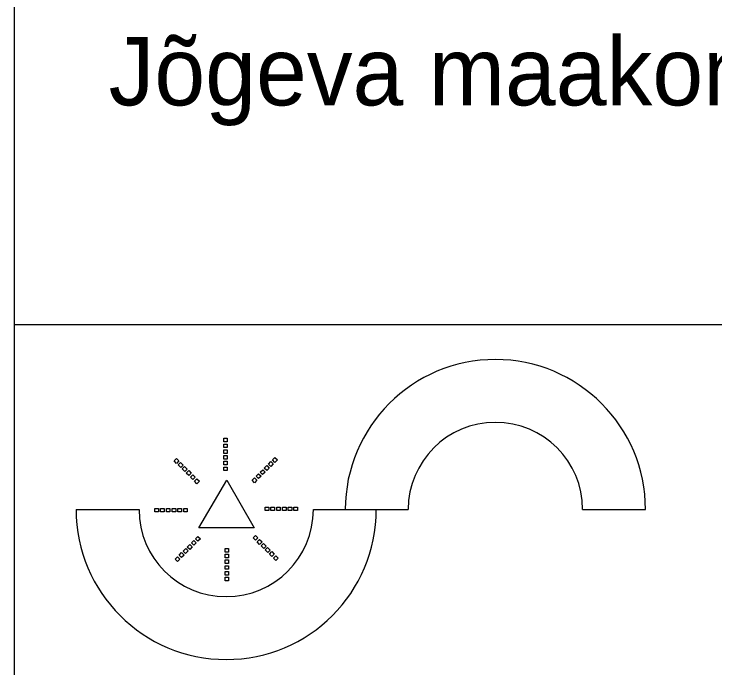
# Model space of a CAD drawing. Extents: x 700746 to 706058, y 6570320 to 6580460.
# Drawn here: x 705246.8 to 705298.1, y 6575553.6 to 6575601.4 of the extents above; entities that cross this region are included whole.
import ezdxf

# ---------------------------------------------------------------- set-up
doc = ezdxf.new("R2010")
doc.units = 0
doc.layers.add('VORMISTUS', color=7, linetype='Continuous')

msp = doc.modelspace()

# ---------------------------------------------------------------- linework, layer by layer
at = {"layer": 'VORMISTUS'}
for p, q in [((705251.374, 6575565.171), (705251.415, 6575565.171)), ((705251.415, 6575565.171), (705255.976, 6575565.171)), ((705268.732, 6575565.171), (705273.334, 6575565.171)), ((705271.062, 6575565.171), (705271.104, 6575565.171)), ((705271.104, 6575565.171), (705275.665, 6575565.171)), ((705288.42, 6575565.171), (705293.023, 6575565.171))]:
    msp.add_line(p, q, dxfattribs=at)
for points in [[(705246.834, 6575538.703), (705616.834, 6575538.703), (705616.834, 6575668.703), (705246.834, 6575668.703)], [(705262.428, 6575570.387), (705262.428, 6575570.127), (705262.18, 6575570.127), (705262.18, 6575570.387)], [(705262.428, 6575569.966), (705262.428, 6575569.706), (705262.18, 6575569.706), (705262.18, 6575569.966)], [(705262.428, 6575569.544), (705262.428, 6575569.284), (705262.18, 6575569.284), (705262.18, 6575569.544)], [(705262.428, 6575569.123), (705262.428, 6575568.863), (705262.18, 6575568.863), (705262.18, 6575569.123)], [(705266.095, 6575568.807), (705265.911, 6575568.624), (705265.735, 6575568.799), (705265.919, 6575568.983)], [(705258.718, 6575568.911), (705258.901, 6575568.728), (705258.726, 6575568.552), (705258.542, 6575568.736)], [(705259.016, 6575568.613), (705259.199, 6575568.43), (705259.024, 6575568.254), (705258.84, 6575568.438)], [(705262.428, 6575568.702), (705262.428, 6575568.442), (705262.18, 6575568.442), (705262.18, 6575568.702)], [(705265.797, 6575568.509), (705265.613, 6575568.326), (705265.437, 6575568.501), (705265.621, 6575568.685)], [(705259.314, 6575568.315), (705259.497, 6575568.132), (705259.322, 6575567.956), (705259.138, 6575568.14)], [(705259.612, 6575568.017), (705259.795, 6575567.834), (705259.62, 6575567.658), (705259.436, 6575567.842)], [(705262.428, 6575568.28), (705262.428, 6575568.02), (705262.18, 6575568.02), (705262.18, 6575568.28)], [(705265.201, 6575567.914), (705265.017, 6575567.73), (705264.841, 6575567.905), (705265.025, 6575568.089)], [(705265.499, 6575568.211), (705265.315, 6575568.028), (705265.139, 6575568.203), (705265.323, 6575568.387)], [(705259.909, 6575567.72), (705260.093, 6575567.536), (705259.918, 6575567.36), (705259.734, 6575567.544)], [(705260.207, 6575567.422), (705260.391, 6575567.238), (705260.216, 6575567.062), (705260.032, 6575567.246)], [(705264.605, 6575567.318), (705264.421, 6575567.134), (705264.245, 6575567.309), (705264.429, 6575567.493)], [(705264.903, 6575567.616), (705264.719, 6575567.432), (705264.543, 6575567.607), (705264.727, 6575567.791)], [(705260.347, 6575563.827), (705262.411, 6575567.33), (705264.41, 6575563.827)], [(705265.463, 6575565.097), (705265.203, 6575565.097), (705265.203, 6575565.345), (705265.463, 6575565.345)], [(705265.885, 6575565.097), (705265.625, 6575565.097), (705265.625, 6575565.345), (705265.885, 6575565.345)], [(705266.306, 6575565.097), (705266.046, 6575565.097), (705266.046, 6575565.345), (705266.306, 6575565.345)], [(705266.728, 6575565.097), (705266.468, 6575565.097), (705266.468, 6575565.345), (705266.728, 6575565.345)], [(705267.149, 6575565.097), (705266.889, 6575565.097), (705266.889, 6575565.345), (705267.149, 6575565.345)], [(705267.57, 6575565.097), (705267.31, 6575565.097), (705267.31, 6575565.345), (705267.57, 6575565.345)], [(705257.138, 6575565.244), (705257.398, 6575565.244), (705257.398, 6575564.996), (705257.138, 6575564.996)], [(705257.559, 6575565.244), (705257.819, 6575565.244), (705257.819, 6575564.996), (705257.559, 6575564.996)], [(705257.981, 6575565.244), (705258.241, 6575565.244), (705258.241, 6575564.996), (705257.981, 6575564.996)], [(705258.402, 6575565.244), (705258.662, 6575565.244), (705258.662, 6575564.996), (705258.402, 6575564.996)], [(705258.823, 6575565.244), (705259.083, 6575565.244), (705259.083, 6575564.996), (705258.823, 6575564.996)], [(705259.245, 6575565.244), (705259.505, 6575565.244), (705259.505, 6575564.996), (705259.245, 6575564.996)], [(705259.806, 6575562.726), (705259.989, 6575562.91), (705260.165, 6575562.735), (705259.981, 6575562.551)], [(705260.103, 6575563.024), (705260.287, 6575563.208), (705260.463, 6575563.033), (705260.279, 6575562.849)], [(705264.501, 6575562.92), (705264.317, 6575563.104), (705264.492, 6575563.28), (705264.676, 6575563.096)], [(705264.799, 6575562.622), (705264.615, 6575562.806), (705264.79, 6575562.982), (705264.974, 6575562.798)], [(705259.21, 6575562.13), (705259.393, 6575562.314), (705259.569, 6575562.139), (705259.385, 6575561.955)], [(705259.508, 6575562.428), (705259.691, 6575562.612), (705259.867, 6575562.437), (705259.683, 6575562.253)], [(705262.281, 6575562.062), (705262.281, 6575562.322), (705262.529, 6575562.322), (705262.529, 6575562.062)], [(705265.097, 6575562.324), (705264.913, 6575562.508), (705265.088, 6575562.684), (705265.272, 6575562.5)], [(705265.395, 6575562.026), (705265.211, 6575562.21), (705265.386, 6575562.386), (705265.57, 6575562.202)], [(705258.912, 6575561.832), (705259.095, 6575562.016), (705259.271, 6575561.841), (705259.087, 6575561.657)], [(705262.281, 6575561.64), (705262.281, 6575561.9), (705262.529, 6575561.9), (705262.529, 6575561.64)], [(705265.693, 6575561.728), (705265.509, 6575561.912), (705265.684, 6575562.088), (705265.868, 6575561.904)], [(705265.991, 6575561.431), (705265.807, 6575561.614), (705265.982, 6575561.79), (705266.166, 6575561.606)], [(705258.614, 6575561.534), (705258.797, 6575561.718), (705258.973, 6575561.543), (705258.789, 6575561.359)], [(705262.281, 6575561.219), (705262.281, 6575561.479), (705262.529, 6575561.479), (705262.529, 6575561.219)], [(705262.281, 6575560.797), (705262.281, 6575561.057), (705262.529, 6575561.057), (705262.529, 6575560.797)], [(705262.281, 6575560.376), (705262.281, 6575560.636), (705262.529, 6575560.636), (705262.529, 6575560.376)], [(705262.281, 6575559.955), (705262.281, 6575560.215), (705262.529, 6575560.215), (705262.529, 6575559.955)]]:
    msp.add_lwpolyline(points, close=True, dxfattribs=at)
msp.add_lwpolyline([(705538.834, 6575578.7), (705246.834, 6575578.7)], dxfattribs=at)
for centre, radius, start, end in [((705282.043, 6575565.171), 10.98, 0, 180), ((705282.043, 6575565.171), 6.378, 0, 180), ((705262.354, 6575565.171), 10.98, 180, 0), ((705262.354, 6575565.171), 6.378, 180, 0)]:
    msp.add_arc(centre, radius, start, end, dxfattribs=at)

# ---------------------------------------------------------------- texts
msp.add_text(' Jõgeva maakond, Põltsamaa vald, Rõstla küla, Rõstla paekarjäär, 48022', height=5, dxfattribs=at).set_placement((705251.897, 6575594.759))

doc.saveas('drawing.dxf')
